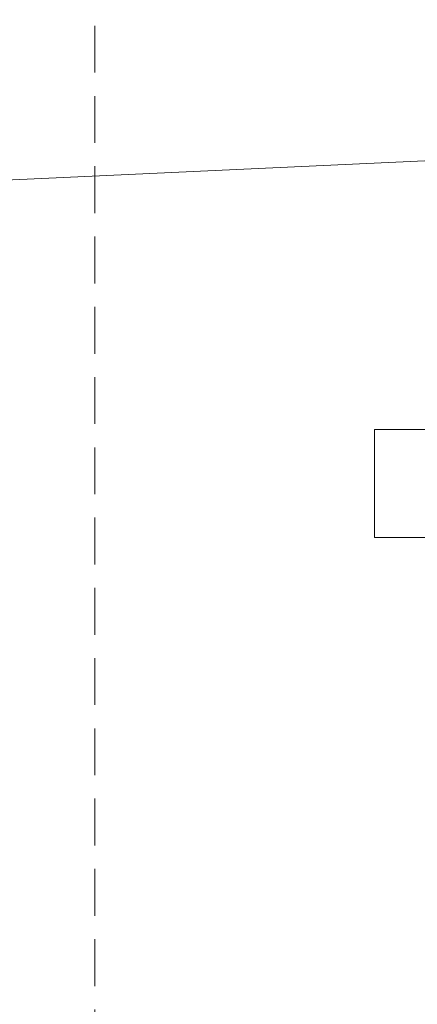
# Model space of a CAD drawing. Header units: millimetres. Extents: x 321 to 585, y -277 to 9.
# Tile 358 of 656: x 528.22 to 529.92, y -241.54 to -237.34. Entities that reach past the tile are written whole.
import ezdxf

# ---------------------------------------------------------------- set-up
doc = ezdxf.new("R2010")
doc.units = ezdxf.units.MM
doc.header["$MEASUREMENT"] = 0
doc.linetypes.add('JIS_02_2.0', pattern=[0.3, 0.2, -0.1])
for name, color, linetype, lineweight in [('CV-Indicação coluna', 1, 'Continuous', 13), ('DI-Área do detalhe', 7, 'JIS_02_2.0', 9), ('IFC-Laje-Contorno', 134, 'Continuous', 5)]:
    doc.layers.add(name, color=color, linetype=linetype, lineweight=lineweight)

msp = doc.modelspace()

# ---------------------------------------------------------------- linework, layer by layer
at = {"layer": 'CV-Indicação coluna'}
msp.add_line((526.649, -238.0924), (530.0897, -237.9319), dxfattribs=at)
at = {"layer": 'DI-Área do detalhe'}
msp.add_lwpolyline([(528.5417, -235.2019), (540.1918, -235.2019), (540.1918, -250.4624), (528.5417, -250.4624), (528.5417, -235.2019)], dxfattribs=at)
at = {"layer": 'IFC-Laje-Contorno', "color": 7, "lineweight": 5}
for p, q in [((529.7347, -239.5467), (529.7347, -239.0867)), ((529.7347, -239.0867), (530.5309, -239.0867)), ((529.7347, -239.5467), (530.5309, -239.5467))]:
    msp.add_line(p, q, dxfattribs=at)

doc.saveas('drawing.dxf')
